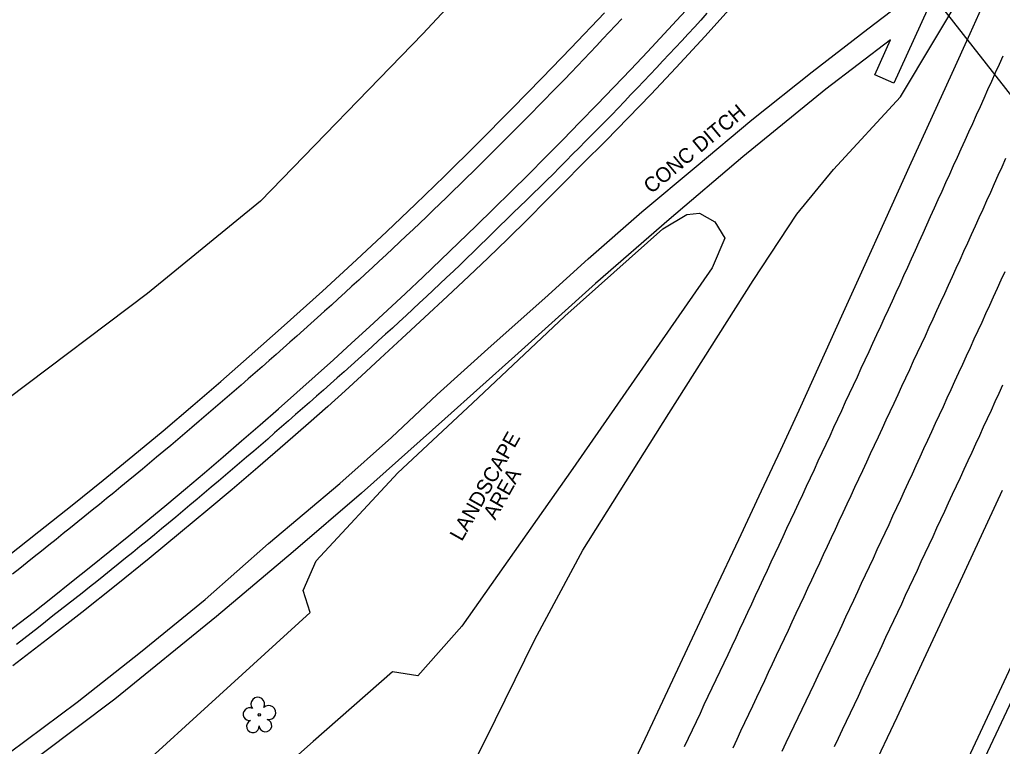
# Model space of a CAD drawing. Extents: x 2074109 to 2077820, y 741079 to 746031.
# Drawn here: x 2075699.8 to 2075964.7, y 744166.9 to 744362.7 of the extents above; entities that cross this region are included whole.
import ezdxf

# ---------------------------------------------------------------- set-up
doc = ezdxf.new("R2010")
doc.units = 0
for name, color, linetype in [('Exist Guardrail Cable Guide Rail', 7, 'Continuous'), ('Exist Horizontal Alignment', 7, 'Continuous'), ('Exist Roads EOP', 7, 'Continuous'), ('Exist Roads EOT', 7, 'Continuous'), ('Exist Structure Minor Paved Ditch or Gutter', 7, 'Continuous'), ('Exist Structure Minor Paved Ditch or Gutter Text', 7, 'Continuous'), ('Exist Structure Minor Pipes RCP 24 Inch', 7, 'Continuous'), ('Exist Utilities Telephone UG FO SUE LOS B', 7, 'Continuous'), ('Exist Vegetation Hedge Row', 7, 'Continuous'), ('Exist Vegetation Hedge Row Text', 7, 'Continuous'), ('Exist Vegetation Tree CELL', 7, 'Continuous'), ('Exist Vegetation Woods Line', 7, 'Continuous')]:
    doc.layers.add(name, color=color, linetype=linetype)

msp = doc.modelspace()

# ---------------------------------------------------------------- linework, layer by layer
at = {"layer": 'Exist Guardrail Cable Guide Rail'}
msp.add_lwpolyline([(2075948.31, 744139.02), (2075989.39, 744226.34), (2076023.39, 744300.35), (2076049.61, 744359.61), (2076088.84, 744447.64), (2076120.46, 744520.55), (2076157.81, 744608.48)], dxfattribs=at)
at = {"layer": 'Exist Horizontal Alignment'}
for centre, radius, start, end in [((2065746.77, 748969.72), 11283.45, 330.581241, 339.398504), ((2074798.58, 745361.18), 1469.76, 306.18995, 339.08912)]:
    msp.add_arc(centre, radius, start, end, dxfattribs=at)
at = {"layer": 'Exist Roads EOP'}
for points in [[(2075860.44, 744152.12), (2075868.38, 744168.9), (2075875.9, 744184.86), (2075881.8, 744197.45), (2075887.31, 744209.19), (2075893.62, 744222.6), (2075899.81, 744235.77), (2075904.96, 744246.79), (2075909.91, 744257.51), (2075915.53, 744269.81), (2075921.43, 744282.84), (2075927.27, 744295.74), (2075933.28, 744309), (2075939.7, 744323.11), (2075945.88, 744336.67), (2075951.16, 744348.27), (2075955.99, 744358.96), (2075960.83, 744369.8)], [(2075891.89, 744366.32), (2075884.48, 744358.15), (2075876.79, 744349.82), (2075869.91, 744342.5), (2075863.87, 744336.23), (2075857.78, 744330.05), (2075851.63, 744323.93), (2075846.3, 744318.57), (2075841.75, 744313.91), (2075836.82, 744308.96), (2075831.4, 744303.63), (2075826.09, 744298.5), (2075820.89, 744293.56), (2075815.17, 744288.21), (2075808.95, 744282.46), (2075802.85, 744276.81), (2075797.03, 744271.43), (2075791.96, 744266.75), (2075787.57, 744262.7), (2075782.9, 744258.5), (2075777.69, 744253.92), (2075771.37, 744248.38), (2075764.06, 744242), (2075757.11, 744236.07), (2075750.55, 744230.6), (2075743.14, 744224.47), (2075734.75, 744217.55), (2075725.85, 744210.35), (2075716.58, 744202.99), (2075707.34, 744195.77), (2075698.03, 744188.63)], [(2075696.31, 744217.87), (2075705.04, 744224.77), (2075713.97, 744231.84), (2075722.36, 744238.59), (2075730.36, 744245.16), (2075738.47, 744251.92), (2075746.52, 744258.73), (2075754.05, 744265.21), (2075761.71, 744271.93), (2075771.11, 744280.27), (2075781.46, 744289.56), (2075790.64, 744297.98), (2075798.8, 744305.63), (2075806.56, 744312.99), (2075814.34, 744320.5), (2075823.16, 744329.24), (2075832.45, 744338.61), (2075840.66, 744346.96), (2075848.42, 744354.99), (2075857.46, 744364.52)], [(2075836.75, 743969.63), (2075843.73, 743983.78), (2075855.79, 744008.27), (2075874.4, 744046.14), (2075890.48, 744078.97), (2075900.48, 744099.6), (2075908.34, 744116.01), (2075915.68, 744131.47), (2075922.69, 744146.17), (2075929.46, 744160.26), (2075936.35, 744174.77), (2075943.56, 744190.29), (2075952.83, 744210.32), (2075964.71, 744235.96)]]:
    msp.add_lwpolyline(points, dxfattribs=at)
at = {"layer": 'Exist Roads EOT'}
for points in [[(2075885.07, 744364.38), (2075883.39, 744362.53), (2075881.71, 744360.68), (2075880.02, 744358.83), (2075878.34, 744356.99), (2075876.62, 744355.17), (2075874.9, 744353.36), (2075873.19, 744351.55), (2075871.47, 744349.73), (2075869.75, 744347.92), (2075868.03, 744346.1), (2075866.31, 744344.29), (2075864.59, 744342.48), (2075862.87, 744340.66), (2075861.15, 744338.85), (2075859.43, 744337.04), (2075857.66, 744335.27), (2075855.9, 744333.49), (2075854.14, 744331.72), (2075852.38, 744329.95), (2075850.62, 744328.17), (2075848.86, 744326.4), (2075847.1, 744324.63), (2075845.34, 744322.85), (2075843.58, 744321.08), (2075841.82, 744319.31), (2075840.03, 744317.57), (2075838.24, 744315.82), (2075836.44, 744314.08), (2075834.65, 744312.34), (2075832.86, 744310.59), (2075831.07, 744308.85), (2075829.28, 744307.11), (2075827.49, 744305.37), (2075825.7, 744303.62), (2075823.91, 744301.88), (2075822.12, 744300.14), (2075820.32, 744298.4), (2075818.53, 744296.66), (2075816.72, 744294.94), (2075814.9, 744293.22), (2075813.08, 744291.51), (2075811.27, 744289.79), (2075809.45, 744288.07), (2075807.64, 744286.36), (2075805.82, 744284.64), (2075803.97, 744282.96), (2075802.13, 744281.27), (2075800.28, 744279.59), (2075798.43, 744277.91), (2075796.58, 744276.23), (2075794.74, 744274.54), (2075792.89, 744272.86), (2075791.04, 744271.18), (2075789.19, 744269.49), (2075787.33, 744267.83), (2075785.45, 744266.18), (2075783.58, 744264.53), (2075781.7, 744262.87), (2075779.83, 744261.22), (2075777.96, 744259.57), (2075776.08, 744257.92), (2075774.2, 744256.27), (2075772.32, 744254.62), (2075770.44, 744252.98), (2075768.56, 744251.33), (2075766.68, 744249.69), (2075764.8, 744248.04), (2075762.91, 744246.41), (2075761, 744244.79), (2075759.1, 744243.17), (2075757.2, 744241.55), (2075755.29, 744239.93), (2075753.39, 744238.31), (2075751.49, 744236.69), (2075749.58, 744235.07), (2075747.66, 744233.47), (2075745.74, 744231.87), (2075743.82, 744230.27), (2075741.9, 744228.67), (2075739.98, 744227.07), (2075738.07, 744225.47), (2075736.14, 744223.88), (2075734.2, 744222.31), (2075732.25, 744220.74), (2075730.31, 744219.16), (2075728.37, 744217.59), (2075726.42, 744216.02), (2075724.48, 744214.45), (2075722.54, 744212.88), (2075720.6, 744211.31), (2075718.63, 744209.76), (2075716.67, 744208.21), (2075714.7, 744206.67), (2075712.74, 744205.13), (2075710.77, 744203.58), (2075708.81, 744202.04), (2075706.84, 744200.49), (2075704.88, 744198.95), (2075702.92, 744197.4), (2075700.94, 744195.87), (2075698.95, 744194.36)], [(2075862.17, 744362.93), (2075860.46, 744361.1), (2075858.75, 744359.29), (2075857.03, 744357.47), (2075855.31, 744355.66), (2075853.59, 744353.85), (2075851.87, 744352.03), (2075850.15, 744350.22), (2075848.43, 744348.41), (2075846.71, 744346.59), (2075844.96, 744344.81), (2075843.2, 744343.03), (2075841.45, 744341.25), (2075839.7, 744339.46), (2075837.95, 744337.68), (2075836.2, 744335.9), (2075834.44, 744334.12), (2075832.67, 744332.36), (2075830.9, 744330.59), (2075829.14, 744328.82), (2075827.37, 744327.06), (2075825.6, 744325.29), (2075823.83, 744323.53), (2075822.06, 744321.76), (2075820.27, 744320.02), (2075818.48, 744318.28), (2075816.68, 744316.54), (2075814.89, 744314.8), (2075813.1, 744313.06), (2075811.31, 744311.31), (2075809.5, 744309.59), (2075807.68, 744307.88), (2075805.86, 744306.16), (2075804.04, 744304.45), (2075802.22, 744302.74), (2075800.39, 744301.03), (2075798.57, 744299.32), (2075796.75, 744297.61), (2075794.92, 744295.91), (2075793.08, 744294.22), (2075791.23, 744292.53), (2075789.39, 744290.84), (2075787.55, 744289.15), (2075785.71, 744287.46), (2075783.87, 744285.77), (2075782.01, 744284.1), (2075780.15, 744282.44), (2075778.28, 744280.78), (2075776.41, 744279.12), (2075774.55, 744277.45), (2075772.68, 744275.79), (2075770.82, 744274.13), (2075768.95, 744272.47), (2075767.07, 744270.82), (2075765.19, 744269.17), (2075763.31, 744267.53), (2075761.43, 744265.89), (2075759.55, 744264.24), (2075757.66, 744262.6), (2075755.76, 744260.97), (2075753.87, 744259.35), (2075751.97, 744257.72), (2075750.07, 744256.1), (2075748.17, 744254.47), (2075746.28, 744252.84), (2075744.38, 744251.22), (2075742.48, 744249.59), (2075740.56, 744247.99), (2075738.65, 744246.39), (2075736.73, 744244.78), (2075734.81, 744243.18), (2075732.9, 744241.57), (2075730.98, 744239.97), (2075729.04, 744238.39), (2075727.11, 744236.81), (2075725.18, 744235.22), (2075723.25, 744233.64), (2075721.31, 744232.06), (2075719.37, 744230.49), (2075717.42, 744228.92), (2075715.48, 744227.35), (2075713.53, 744225.78), (2075711.59, 744224.21), (2075709.64, 744222.64), (2075707.69, 744221.08), (2075705.74, 744219.52), (2075703.78, 744217.96), (2075701.83, 744216.4), (2075699.88, 744214.84), (2075697.9, 744213.32)], [(2075879.01, 744166.85), (2075880.08, 744169.1), (2075881.15, 744171.36), (2075882.22, 744173.62), (2075883.29, 744175.88), (2075884.36, 744178.14), (2075885.43, 744180.4), (2075886.5, 744182.66), (2075887.57, 744184.92), (2075888.64, 744187.18), (2075889.71, 744189.44), (2075890.78, 744191.69), (2075891.85, 744193.95), (2075892.91, 744196.22), (2075893.96, 744198.48), (2075895.02, 744200.75), (2075896.08, 744203.02), (2075897.13, 744205.28), (2075898.19, 744207.55), (2075899.25, 744209.81), (2075900.3, 744212.08), (2075901.36, 744214.34), (2075902.42, 744216.61), (2075903.47, 744218.88), (2075904.53, 744221.14), (2075905.58, 744223.41), (2075906.64, 744225.67), (2075907.7, 744227.94), (2075908.75, 744230.2), (2075909.81, 744232.47), (2075910.87, 744234.73), (2075911.92, 744237), (2075912.98, 744239.27), (2075914.03, 744241.53), (2075915.08, 744243.8), (2075916.14, 744246.07), (2075917.19, 744248.34), (2075918.24, 744250.6), (2075919.29, 744252.87), (2075920.34, 744255.14), (2075921.39, 744257.41), (2075922.45, 744259.68), (2075923.5, 744261.94), (2075924.55, 744264.21), (2075925.6, 744266.48), (2075926.65, 744268.75), (2075927.7, 744271.02), (2075928.76, 744273.28), (2075929.81, 744275.55), (2075930.86, 744277.82), (2075931.91, 744280.09), (2075932.96, 744282.36), (2075934.01, 744284.62), (2075935.06, 744286.89), (2075936.09, 744289.17), (2075937.12, 744291.45), (2075938.15, 744293.73), (2075939.18, 744296), (2075940.21, 744298.28), (2075941.24, 744300.56), (2075942.27, 744302.84), (2075943.3, 744305.12), (2075944.33, 744307.39), (2075945.36, 744309.67), (2075946.39, 744311.95), (2075947.42, 744314.23), (2075948.45, 744316.5), (2075949.48, 744318.78), (2075950.51, 744321.06), (2075951.54, 744323.34), (2075952.58, 744325.61), (2075953.61, 744327.89), (2075954.64, 744330.17), (2075955.67, 744332.45), (2075956.7, 744334.72), (2075957.73, 744337), (2075958.76, 744339.28), (2075959.79, 744341.56), (2075960.81, 744343.84), (2075961.84, 744346.12), (2075962.87, 744348.4), (2075963.89, 744350.68), (2075964.92, 744352.95)], [(2075965.56, 744325.24), (2075964.53, 744322.96), (2075963.51, 744320.68), (2075962.48, 744318.4), (2075961.45, 744316.12), (2075960.43, 744313.84), (2075959.41, 744311.56), (2075958.38, 744309.28), (2075957.36, 744307), (2075956.32, 744304.73), (2075955.28, 744302.45), (2075954.25, 744300.18), (2075953.21, 744297.9), (2075952.17, 744295.63), (2075951.13, 744293.36), (2075950.09, 744291.08), (2075949.05, 744288.81), (2075948.01, 744286.54), (2075946.97, 744284.26), (2075945.93, 744281.99), (2075944.9, 744279.71), (2075943.85, 744277.45), (2075942.79, 744275.18), (2075941.74, 744272.91), (2075940.69, 744270.64), (2075939.64, 744268.37), (2075938.59, 744266.11), (2075937.53, 744263.84), (2075936.48, 744261.57), (2075935.43, 744259.31), (2075934.37, 744257.04), (2075933.32, 744254.77), (2075932.27, 744252.5), (2075931.21, 744250.24), (2075930.16, 744247.97), (2075929.1, 744245.7), (2075928.05, 744243.44), (2075926.99, 744241.17), (2075925.93, 744238.91), (2075924.87, 744236.65), (2075923.81, 744234.38), (2075922.76, 744232.11), (2075921.7, 744229.85), (2075920.65, 744227.58), (2075919.59, 744225.31), (2075918.54, 744223.05), (2075917.49, 744220.78), (2075916.43, 744218.51), (2075915.38, 744216.25), (2075914.32, 744213.98), (2075913.27, 744211.71), (2075912.21, 744209.45), (2075911.16, 744207.18), (2075910.1, 744204.92), (2075909.04, 744202.65), (2075907.99, 744200.39), (2075906.93, 744198.12), (2075905.86, 744195.86), (2075904.8, 744193.6), (2075903.73, 744191.34), (2075902.67, 744189.07), (2075901.6, 744186.81), (2075900.54, 744184.55), (2075899.47, 744182.29), (2075898.41, 744180.03), (2075897.34, 744177.77), (2075896.28, 744175.5), (2075895.21, 744173.24), (2075894.15, 744170.98), (2075893.08, 744168.72), (2075892.01, 744166.46)], [(2075905.37, 744165.65), (2075906.44, 744167.91), (2075907.52, 744170.16), (2075908.6, 744172.42), (2075909.67, 744174.67), (2075910.75, 744176.93), (2075911.83, 744179.19), (2075912.9, 744181.44), (2075913.98, 744183.7), (2075915.05, 744185.96), (2075916.13, 744188.21), (2075917.21, 744190.47), (2075918.28, 744192.72), (2075919.35, 744194.98), (2075920.41, 744197.25), (2075921.47, 744199.51), (2075922.52, 744201.78), (2075923.58, 744204.05), (2075924.64, 744206.31), (2075925.7, 744208.58), (2075926.75, 744210.84), (2075927.81, 744213.11), (2075928.87, 744215.37), (2075929.93, 744217.64), (2075930.98, 744219.9), (2075932.04, 744222.17), (2075933.1, 744224.43), (2075934.15, 744226.7), (2075935.21, 744228.96), (2075936.26, 744231.23), (2075937.3, 744233.5), (2075938.35, 744235.78), (2075939.39, 744238.05), (2075940.43, 744240.32), (2075941.47, 744242.59), (2075942.52, 744244.86), (2075943.56, 744247.14), (2075944.6, 744249.41), (2075945.65, 744251.68), (2075946.69, 744253.95), (2075947.73, 744256.22), (2075948.78, 744258.49), (2075949.82, 744260.77), (2075950.86, 744263.04), (2075951.91, 744265.31), (2075952.95, 744267.58), (2075954, 744269.85), (2075955.04, 744272.12), (2075956.09, 744274.39), (2075957.13, 744276.67), (2075958.16, 744278.94), (2075959.2, 744281.21), (2075960.24, 744283.49), (2075961.28, 744285.76), (2075962.31, 744288.04), (2075963.35, 744290.31), (2075964.39, 744292.59), (2075965.43, 744294.86)], [(2075964.76, 744264.24), (2075963.72, 744261.97), (2075962.68, 744259.7), (2075961.63, 744257.42), (2075960.59, 744255.15), (2075959.55, 744252.88), (2075958.51, 744250.6), (2075957.47, 744248.33), (2075956.42, 744246.06), (2075955.37, 744243.8), (2075954.32, 744241.53), (2075953.27, 744239.26), (2075952.22, 744236.99), (2075951.17, 744234.72), (2075950.12, 744232.45), (2075949.07, 744230.18), (2075948.02, 744227.91), (2075946.97, 744225.65), (2075945.91, 744223.38), (2075944.85, 744221.12), (2075943.8, 744218.85), (2075942.74, 744216.58), (2075941.69, 744214.32), (2075940.63, 744212.05), (2075939.58, 744209.79), (2075938.52, 744207.52), (2075937.46, 744205.25), (2075936.41, 744202.99), (2075935.34, 744200.73), (2075934.28, 744198.46), (2075933.22, 744196.2), (2075932.16, 744193.94), (2075931.1, 744191.67), (2075930.04, 744189.41), (2075928.98, 744187.15), (2075927.91, 744184.88), (2075926.85, 744182.62), (2075925.79, 744180.36), (2075924.73, 744178.09), (2075923.67, 744175.83), (2075922.6, 744173.57), (2075921.54, 744171.31), (2075920.47, 744169.05), (2075919.4, 744166.79)]]:
    msp.add_lwpolyline(points, dxfattribs=at)
at = {"layer": 'Exist Structure Minor Paved Ditch or Gutter'}
for points in [[(2075951.98, 744381.87), (2075935.43, 744345.55), (2075930.36, 744347.83), (2075934.51, 744357.23), (2075917.11, 744343.92), (2075894.72, 744325.69), (2075874.85, 744308.83), (2075854.99, 744291.61), (2075833.26, 744272.02), (2075814.46, 744255.12), (2075791.97, 744235.09), (2075773.57, 744219.34)], [(2075766.88, 744221.52), (2075786.13, 744237.73), (2075800.04, 744250.13), (2075812.39, 744261.66), (2075826.92, 744274.78), (2075841.38, 744287.62), (2075853.1, 744298.2), (2075867.51, 744310.88), (2075882.12, 744323.08), (2075897.18, 744335.64), (2075913.47, 744348.64), (2075928.41, 744360.16), (2075938.96, 744368.29)], [(2075411.44, 743982.03), (2075426.78, 743988.4), (2075440.62, 743994.15), (2075450.87, 743998.58), (2075457.14, 744001.45), (2075462, 744004.06), (2075468.94, 744008.34), (2075483, 744018.69), (2075502.63, 744032.32), (2075526.98, 744048.51), (2075561.15, 744071.27), (2075587.52, 744088.93), (2075615.92, 744107.9), (2075636.89, 744121.79), (2075661.48, 744139.5), (2075682.6, 744154.69), (2075696.98, 744165.18), (2075715.36, 744178.82), (2075732.36, 744192.27), (2075749.86, 744206.47), (2075766.88, 744221.52)], [(2075773.57, 744219.34), (2075752.88, 744201.9), (2075725.45, 744179.61), (2075705.54, 744164.61), (2075687.22, 744151.12), (2075665.75, 744135.87), (2075649.47, 744123.69), (2075626.61, 744108.29), (2075603.41, 744092.8), (2075580.72, 744077.29), (2075560.42, 744063.88), (2075536.19, 744047.58), (2075510.81, 744030.92), (2075480.97, 744010.24), (2075469.41, 744002.69), (2075462.66, 743998.19), (2075458.19, 743995.77), (2075447.97, 743991.11), (2075432.21, 743984.28), (2075417.58, 743978.24), (2075409.83, 743975.03), (2075406.25, 743974.22)]]:
    msp.add_lwpolyline(points, dxfattribs=at)
at = {"layer": 'Exist Structure Minor Pipes RCP 24 Inch'}
msp.add_line((2075944.79, 744370.57), (2076010.87, 744286.26), dxfattribs=at)
at = {"layer": 'Exist Utilities Telephone UG FO SUE LOS B'}
msp.add_lwpolyline([(2075647.45, 743807.65), (2075658.54, 743832.13), (2075668.61, 743859.68), (2075684.11, 743893.58), (2075699.83, 743924.49), (2075712.2, 743945.14), (2075746.99, 744013.95), (2075765.38, 744048.88), (2075792.5, 744104.98), (2075813.22, 744144.49), (2075825.37, 744168.63), (2075838.65, 744195.67), (2075851.63, 744219.72), (2075874.79, 744256.54), (2075897.51, 744292.37), (2075909.26, 744310.29), (2075919.16, 744322.32), (2075937.23, 744341.86), (2075954.9, 744371.47)], dxfattribs=at)
at = {"layer": 'Exist Vegetation Hedge Row'}
for points in [[(2075779.75, 744216.85), (2075801.77, 744240.55), (2075821.92, 744259.36), (2075846.77, 744282.78), (2075873.15, 744306.32), (2075879.63, 744310.15), (2075883.08, 744310.5), (2075887.19, 744308.23), (2075889.87, 744303.81), (2075886.47, 744295.82), (2075848.93, 744241.79), (2075819.04, 744199.24)], [(2075819.04, 744199.24), (2075807.13, 744185.86), (2075800.28, 744186.97), (2075778.9, 744168.21), (2075710.95, 744107.9), (2075631.89, 744041.9), (2075571.23, 743998.96), (2075557.13, 743983.79), (2075546.74, 743977.4), (2075534.56, 743974.43), (2075526.41, 743978.39), (2075517.94, 743988.2), (2075517.53, 743995.81), (2075526.39, 744007.57), (2075624.05, 744073.17), (2075705.84, 744137.08), (2075778.11, 744202.94), (2075776.25, 744208.85), (2075779.75, 744216.85)]]:
    msp.add_lwpolyline(points, dxfattribs=at)
at = {"layer": 'Exist Vegetation Tree CELL'}
msp.add_line((2075764.4, 744175.4), (2075764.4, 744175.4), dxfattribs=at)
msp.add_circle((2075764.4, 744175.4), 0.326, dxfattribs=at)
for centre, radius, start, end in [((2075764.02, 744178.27), 1.86, 330.1651, 219.7134), ((2075766.95, 744175.98), 1.9, 257.1011, 134.1999), ((2075761.8, 744175.55), 1.73, 62.6636, 279.3457), ((2075762.7, 744172.27), 1.69, 111.5671, 6.231), ((2075766.08, 744172.5), 1.7, 181.2822, 74.56)]:
    msp.add_arc(centre, radius, start, end, dxfattribs=at)
at = {"layer": 'Exist Vegetation Woods Line'}
msp.add_lwpolyline([(2076035.25, 744661.7), (2076004.84, 744606.77), (2075976.36, 744564.25), (2075951.89, 744530.59), (2075930.35, 744505.47), (2075909.71, 744473.91), (2075872.32, 744424.89), (2075842.27, 744395.14), (2075808.52, 744358.81), (2075764.72, 744313.77), (2075734.25, 744288.86), (2075696.68, 744260.54), (2075680.23, 744252.64)], dxfattribs=at)

# ---------------------------------------------------------------- texts
at = {"layer": 'Exist Structure Minor Paved Ditch or Gutter Text'}
msp.add_text('CONC DITCH', height=4, rotation=39.8584, dxfattribs=at).set_placement((2075870.07, 744315.61))
at = {"layer": 'Exist Vegetation Hedge Row Text'}
for s, p in [('LANDSCAPE ', (2075819, 744221.92)), ('AREA', (2075828, 744227.68))]:
    msp.add_text(s, height=4, rotation=60.5812, dxfattribs=at).set_placement(p)

doc.saveas('drawing.dxf')
